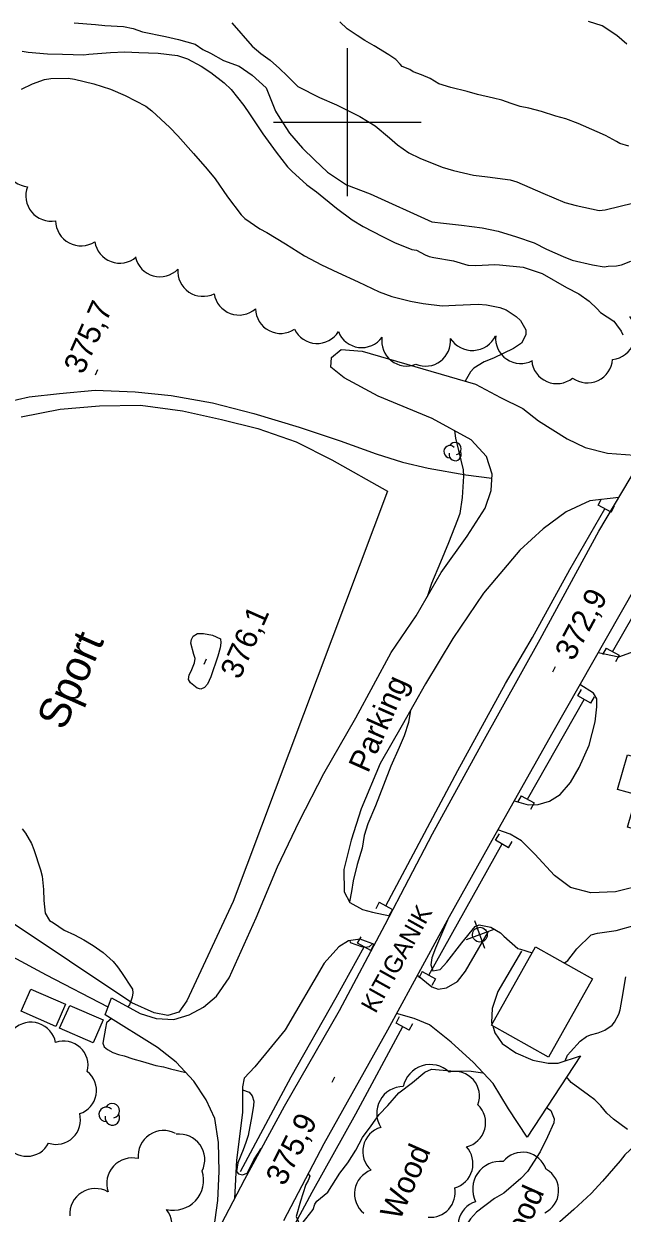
# Model space of a CAD drawing. Extents: x 287698 to 290158, y 5234163 to 5237182.
# Drawn here: x 288956.3 to 289037.2, y 5235052.5 to 5235213.3 of the extents above; entities that cross this region are included whole.
import ezdxf

# ---------------------------------------------------------------- set-up
doc = ezdxf.new("R2010")
doc.units = 0
for name, color, linetype in [('Niveau 1', 7, 'Continuous'), ('Niveau 19', 7, 'Continuous'), ('Niveau 2', 7, 'Continuous'), ('Niveau 21', 7, 'Continuous'), ('Niveau 22', 7, 'Continuous'), ('Niveau 26', 7, 'Continuous'), ('Niveau 3', 7, 'Continuous'), ('Niveau 31', 7, 'Continuous'), ('Niveau 36', 7, 'Continuous'), ('Niveau 4', 7, 'Continuous'), ('Niveau 44', 7, 'Continuous'), ('Niveau 52', 7, 'Continuous'), ('Niveau 56', 7, 'Continuous'), ('Niveau 61', 7, 'Continuous')]:
    doc.layers.add(name, color=color, linetype=linetype)

msp = doc.modelspace()

# ---------------------------------------------------------------- linework, layer by layer
at = {"layer": 'Niveau 1'}
for points in [[(288963.07, 5235213.41), (288965.96, 5235213.18), (288967.22, 5235213.04), (288969.75, 5235212.93), (288971.03, 5235212.65), (288972.3, 5235212.19), (288975.42, 5235211.56), (288977.17, 5235211.18), (288979.44, 5235210.52), (288980.48, 5235209.82), (288981.52, 5235209.33), (288983.28, 5235208.33), (288985.36, 5235207.55), (288987.12, 5235206.35), (288989.01, 5235204.65), (288990.3, 5235201.49), (288990.87, 5235200.52), (288992.18, 5235198.49), (288993.95, 5235196.46), (288995.56, 5235194.91), (288997.34, 5235193.21), (288999.9, 5235191.52), (289003.09, 5235190.31), (289011.44, 5235186.51), (289012.98, 5235186.34), (289015.45, 5235186.07), (289018.23, 5235185.72), (289020.4, 5235185.24), (289022.87, 5235184.47), (289025.25, 5235183.69), (289026.92, 5235182.8), (289029.2, 5235181.83), (289030.41, 5235181.34)], [(289030.41, 5235181.34), (289033.14, 5235180.69), (289034.7, 5235180.44), (289035.24, 5235180.53), (289036.37, 5235180.57), (289037.08, 5235180.71), (289038.34, 5235181.18)]]:
    msp.add_lwpolyline(points, dxfattribs=at)
at = {"layer": 'Niveau 19'}
for points in [[(289033.9, 5235128.27), (289036.72, 5235127.69), (289038.84, 5235128.47), (289041.36, 5235129.94), (289043.68, 5235132.29), (289045.59, 5235134.49), (289046.58, 5235136.53), (289046.89, 5235138.39), (289046.91, 5235140.49), (289046.53, 5235142.45), (289045.76, 5235144.17), (289043.96, 5235145.92)], [(289022.56, 5235108.22), (289024.47, 5235107.67), (289025.8, 5235107.72), (289027.35, 5235108.18), (289028.79, 5235109.08), (289030.16, 5235110.69), (289031.33, 5235112.72), (289032.68, 5235115.75), (289033.52, 5235118.91), (289033.72, 5235120.95), (289033.74, 5235122.01), (289033.29, 5235122.8), (289031.44, 5235123.96)], [(289043.52, 5235103.06), (289041.97, 5235098.17), (289040.27, 5235096.93), (289036.27, 5235095.9), (289032.9, 5235095.77), (289030.17, 5235096.53), (289028.01, 5235098.13), (289025.33, 5235101), (289023.56, 5235102.84), (289022.01, 5235103.7), (289020.36, 5235104.31)], [(289009.49, 5235084.65), (289011.42, 5235083.06), (289012.3, 5235082.75), (289013.39, 5235082.94), (289014.9, 5235083.79), (289015.98, 5235085.18), (289019.08, 5235090.55)], [(289023.55, 5235087.89), (289020.33, 5235082.43), (289019.56, 5235080.17), (289019.51, 5235078.27), (289019.58, 5235078.05)], [(289024.29, 5235062.76), (289021.78, 5235066.6), (289019.7, 5235070.01), (289017.06, 5235072.85), (289014.02, 5235075.58), (289011.09, 5235077.96), (289009.02, 5235078.78), (289006.65, 5235079.45)], [(289019.65, 5235077.82), (289019.96, 5235076.87), (289020.94, 5235075.42), (289022.77, 5235074.14), (289025.09, 5235073.18), (289027.15, 5235072.76), (289028.51, 5235072.76), (289031.52, 5235073.77), (289024.29, 5235062.76)]]:
    msp.add_lwpolyline(points, dxfattribs=at)
at = {"layer": 'Niveau 2'}
for points in [[(288984.38, 5235213.4), (288987.15, 5235210.26), (288988.3, 5235209.25), (288989.55, 5235208.35), (288990.81, 5235207.25), (288991.86, 5235206.24), (288993.31, 5235204.83), (288996.24, 5235203.33), (288998.55, 5235202.31), (289001.68, 5235200.74), (289003.75, 5235199.48), (289005.72, 5235197.89), (289006.78, 5235196.9), (289008.32, 5235195.82), (289009.79, 5235195.12), (289012.83, 5235193.88), (289014.36, 5235193.45), (289017.06, 5235192.84), (289018.97, 5235192.59), (289022.03, 5235192.2), (289022.93, 5235191.91), (289026.45, 5235190.37), (289029.42, 5235189.14), (289030.94, 5235188.7), (289034.06, 5235188.03), (289034.85, 5235188.12), (289038.71, 5235189.08)], [(289037.78, 5235210.51), (289036.42, 5235211.71), (289034.45, 5235213.01), (289032.59, 5235213.59)], [(288956.04, 5235209.58), (288956.84, 5235209.46), (288959.46, 5235209.24), (288961.52, 5235209.2), (288964.38, 5235209.1), (288965.07, 5235209.16), (288967.99, 5235209.41), (288969.94, 5235209.48), (288971.82, 5235209.41), (288974.41, 5235209.31), (288977.03, 5235209.02), (288978.38, 5235208.53), (288980.23, 5235207.55), (288981.54, 5235206.72), (288983.36, 5235205.29), (288984.29, 5235204.39), (288986.03, 5235202.24), (288986.79, 5235201.12), (288988.58, 5235198.42), (288990.37, 5235195.94), (288991.91, 5235193.95), (288992.51, 5235193.36), (288994.52, 5235191.52), (288995.82, 5235190.56), (288998.52, 5235188.36), (289000.64, 5235186.8), (289002.13, 5235185.89), (289004.74, 5235184.55), (289006.4, 5235183.72)], [(288955.95, 5235204.46), (288957.46, 5235205.19), (288959.06, 5235205.75)], [(288959.06, 5235205.75), (288959.9, 5235205.88), (288962.27, 5235205.93), (288963.11, 5235205.79), (288965.74, 5235205.17), (288967.98, 5235204.43), (288969.98, 5235203.61), (288972.75, 5235202.17), (288973.59, 5235201.54), (288976.03, 5235199.25), (288977.09, 5235198.13), (288979.22, 5235195.74), (288981.04, 5235193.62), (288982.12, 5235192.32)], [(288982.12, 5235192.32), (288983.82, 5235189.87), (288985.67, 5235187.44), (288986.15, 5235186.96), (288988.18, 5235185.58), (288989.14, 5235185.06), (288991.65, 5235183.53), (288994.21, 5235181.91), (288996.51, 5235180.68), (288998.73, 5235179.64), (289001.45, 5235178.38), (289004.3, 5235177.04), (289006.03, 5235176.41), (289008.54, 5235175.78), (289010.27, 5235175.45), (289012.83, 5235175.16), (289014.63, 5235175.26), (289017.71, 5235175.36), (289018.81, 5235175.31), (289020.62, 5235174.92), (289021.46, 5235174.59), (289022.81, 5235173.73), (289023.39, 5235173.17), (289024.13, 5235171.93), (289024.12, 5235171.21), (289023.54, 5235170.1), (289022.46, 5235169.39), (289019.77, 5235168.06), (289018.5, 5235167.59), (289017.11, 5235166.74), (289016.64, 5235166.22), (289015.92, 5235164.98)], [(289006.4, 5235183.72), (289008.74, 5235182.79), (289009.35, 5235182.69), (289010.52, 5235182.03), (289011.07, 5235181.81), (289011.7, 5235181.7), (289014.35, 5235181.23), (289016.29, 5235180.66), (289016.29, 5235180.66)], [(289016.29, 5235180.66), (289016.39, 5235180.64), (289017.39, 5235180.6), (289019.95, 5235180.73), (289020.55, 5235180.7)], [(289020.55, 5235180.7), (289023.77, 5235180.38), (289026.36, 5235179.51), (289029.63, 5235177.62), (289031.3, 5235176.76), (289032.71, 5235175.77), (289033.79, 5235174.74), (289034.21, 5235174.25)], [(289034.21, 5235174.25), (289036.01, 5235173.07), (289036.41, 5235172.59), (289037.01, 5235171.72), (289037.23, 5235171.23)], [(289014.47, 5235158.29), (289014.61, 5235157.27), (289015.04, 5235155.6), (289015.67, 5235152.97), (289015.69, 5235152.11), (289015.54, 5235149.26), (289015.21, 5235147.09), (289014.91, 5235146.23), (289013.66, 5235143.09), (289012.6, 5235140.51), (289011.36, 5235137.61), (289010.8, 5235135.82)], [(288982.5, 5235127.77), (288981.54, 5235124.97), (288981.08, 5235123.98), (288980.71, 5235123.53), (288980.21, 5235123.32), (288979.72, 5235123.44), (288978.82, 5235124.19), (288978.52, 5235124.65), (288978.62, 5235125.24), (288978.91, 5235125.74), (288979.35, 5235126.88), (288979.44, 5235127.49), (288979.27, 5235128.03), (288978.85, 5235129.53), (288978.92, 5235130.06), (288979.16, 5235130.51), (288979.75, 5235130.83), (288980.54, 5235130.83), (288981.78, 5235130.61), (288982.85, 5235130.12), (288982.92, 5235129.58), (288982.8, 5235128.91), (288982.5, 5235127.77)], [(289008.55, 5235120.49), (289008.29, 5235118.81), (289007.68, 5235117.02), (289006.99, 5235115.44), (289005.88, 5235112.92), (289004.88, 5235110.35), (289003.83, 5235107.55), (289002.76, 5235105.11), (289002.29, 5235103.53), (289002, 5235101.84), (289001.31, 5235099.6), (289000.78, 5235097.42), (289000.58, 5235095.98), (289000.28, 5235094.59)], [(288956.04, 5235104.43), (288956.49, 5235103.84), (288957.32, 5235102.47), (288957.62, 5235101.65), (288958.54, 5235098.91), (288958.73, 5235098.04), (288958.94, 5235096.24), (288958.97, 5235094.77), (288959.17, 5235093.05), (288959.73, 5235092.06), (288960.28, 5235091.72), (288961.73, 5235090.75), (288963.12, 5235090.1), (288964.36, 5235089.43), (288965.63, 5235088.66), (288967.01, 5235087.73), (288968.36, 5235086.51), (288968.94, 5235085.8), (288969.47, 5235085), (288970.97, 5235082.78), (288971.02, 5235082.25), (288970.92, 5235081.7), (288970.56, 5235080.66), (288970.34, 5235080.36)], [(289013.54, 5235092.07), (289013.13, 5235091.15), (289011.9, 5235088.32), (289011.42, 5235087.01), (289011.31, 5235086.07), (289011.58, 5235085.26), (289012.57, 5235085.42), (289013.44, 5235086.4), (289015.49, 5235089.04), (289017.27, 5235091.25), (289017.83, 5235091.44), (289019.39, 5235091.16), (289020.7, 5235090.39), (289021.18, 5235089.91), (289023.07, 5235088.26), (289023.39, 5235088.15), (289025.01, 5235087.69)], [(289029.34, 5235086.34), (289029.82, 5235086.62), (289031.02, 5235088.21), (289032.97, 5235090.1), (289033.83, 5235090.35), (289036.36, 5235090.7), (289038.92, 5235091.4)], [(289000.32, 5235089.32), (289000.4, 5235089.06), (289001.9, 5235088.52), (289002.41, 5235088.45), (289003, 5235088.55), (289003.39, 5235088.9)], [(289029.19, 5235086.38), (289029.34, 5235086.34)], [(289029.43, 5235073.07), (289029.77, 5235073.83), (289030.17, 5235074.3), (289031.46, 5235075.72), (289032.35, 5235076.38), (289032.86, 5235076.61), (289033.9, 5235076.87), (289034.81, 5235077.22), (289035.79, 5235077.9), (289036.1, 5235078.31), (289036.72, 5235079.38), (289036.88, 5235079.98), (289037.15, 5235081.52), (289037.67, 5235084.45)], [(288968.1, 5235078.78), (288967.44, 5235078.21), (288967.29, 5235077.48), (288966.96, 5235075.47), (288967.15, 5235074.95), (288967.58, 5235074.61), (288968.3, 5235074.22), (288969.06, 5235073.92), (288969.82, 5235073.73), (288970.99, 5235073.34), (288972.33, 5235072.98), (288974.12, 5235072.44), (288975.17, 5235072.26), (288976.08, 5235072.01), (288978.16, 5235071.5)], [(288997.35, 5235055.31), (288999.01, 5235057.9), (289000.08, 5235059.28), (289001.16, 5235061), (289002.06, 5235062.72), (289003.22, 5235064.27), (289004.3, 5235065.81), (289005.47, 5235067.03), (289006.96, 5235068.76), (289008.81, 5235070.15), (289010.48, 5235071.55), (289011.37, 5235071.93), (289014, 5235071.74), (289016.74, 5235071.67), (289018.34, 5235071.47)], [(289035.98, 5235065.18), (289035.07, 5235066.01), (289034.29, 5235067), (289033.48, 5235067.81), (289032.6, 5235068.45), (289030.28, 5235070.16), (289029.63, 5235070.89)], [(288985.85, 5235069.17), (288986.72, 5235068.82), (288987.14, 5235068.32), (288987.38, 5235067.6), (288987.33, 5235067.05), (288987.08, 5235065.63), (288986.59, 5235062.99), (288986.3, 5235062.03), (288985.92, 5235061.04), (288985.18, 5235059.28), (288985.01, 5235058.12), (288985.29, 5235057.78), (288985.84, 5235057.68), (288986.46, 5235057.88), (288986.83, 5235058.56), (288987.36, 5235059.67), (288987.93, 5235060.6), (288988.29, 5235061.23), (288988.43, 5235061.32)], [(289051.27, 5235069.47), (289050.2, 5235069.09), (289049.08, 5235068.49), (289046.69, 5235067.28), (289044.08, 5235065.89), (289042.98, 5235065.14), (289040.84, 5235063.5), (289039.7, 5235062.38), (289037.52, 5235060.36), (289036.88, 5235059.56), (289034.51, 5235056.79), (289032.96, 5235055.15), (289030.6, 5235052.99), (289028.71, 5235051.3), (289027.41, 5235049.85), (289026.16, 5235047.51), (289025.26, 5235045.26), (289024.15, 5235043.09)], [(289026.93, 5235066.78), (289027.5, 5235066.36), (289027.97, 5235065.24), (289027.91, 5235064.67), (289027.08, 5235062.78), (289026.05, 5235060.79), (289024.34, 5235058.1), (289023.47, 5235057.16), (289021.17, 5235055.2), (289019.91, 5235054.46), (289017.46, 5235052.62), (289016.65, 5235051.69), (289015.08, 5235049.37), (289013.65, 5235047.48), (289013.42, 5235047.24)], [(289037.87, 5235063.81), (289035.98, 5235065.18)], [(288994.71, 5235057.81), (288994.92, 5235057.5), (288994.72, 5235056.91), (288994.39, 5235056.34), (288993.97, 5235055.07), (288993.65, 5235054.09), (288993.07, 5235052.04), (288993.51, 5235051.07), (288994.04, 5235051.24), (288994.37, 5235051.69), (288995.38, 5235052.97), (288995.63, 5235053.68), (288995.89, 5235054.12), (288997.35, 5235055.31), (288997.35, 5235055.31)]]:
    msp.add_lwpolyline(points, dxfattribs=at)
at = {"layer": 'Niveau 21'}
for points in [[(288981.43, 5235048.03), (288986.14, 5235057.09), (288991.49, 5235066.95), (288998.93, 5235079.89), (289005.12, 5235091.51), (289011.53, 5235103.77), (289018.31, 5235116.18), (289026.06, 5235130.08), (289033.98, 5235144.69), (289040.35, 5235155.39), (289044.42, 5235162.91), (289047.24, 5235168.89), (289048.78, 5235173.7), (289050.28, 5235179.57), (289051.37, 5235185.73), (289052.07, 5235192.35), (289051.99, 5235199.15), (289051.63, 5235204.01), (289051.01, 5235210.21), (289049.81, 5235216.29)], [(289115.65, 5235156.77), (289098.8, 5235160.37), (289092.69, 5235161.67), (289081.25, 5235164.66), (289075.01, 5235166.45), (289066.57, 5235168.08), (289061.37, 5235167.86), (289057.73, 5235166.83), (289055.3, 5235165.11), (289053.7, 5235162.94), (289051.44, 5235159.21), (289044.18, 5235146.3), (289036.84, 5235133.44), (289027.77, 5235117.51), (289019.96, 5235103.59), (289013.78, 5235092.52), (289005.44, 5235077.23), (288996.82, 5235061.84), (288991.37, 5235051.45)]]:
    msp.add_lwpolyline(points, dxfattribs=at)
at = {"layer": 'Niveau 22'}
for points in [[(288952.2, 5235161.76), (288957.01, 5235162.84), (288961.09, 5235163.3), (288965.92, 5235163.77), (288971.34, 5235163.52), (288976.17, 5235163.04), (288981.76, 5235162.03), (288987.37, 5235160.58), (288993.51, 5235158.76), (288999.05, 5235156.89), (289003.88, 5235155.13), (289007.46, 5235154.03), (289010.91, 5235153.2), (289016.03, 5235152.31), (289019.55, 5235151.84)], [(288967.65, 5235080.31), (288959.32, 5235084.65), (288950.11, 5235089.63)]]:
    msp.add_lwpolyline(points, dxfattribs=at)
at = {"layer": 'Niveau 26'}
for p, q in [((289033.89, 5235148.2), (289034.36, 5235149.08)), ((289035.67, 5235147.25), (289033.89, 5235148.2)), ((289035.67, 5235147.25), (289036.14, 5235148.13)), ((289034.98, 5235128.87), (289034.5, 5235128)), ((289034.98, 5235128.87), (289036.75, 5235127.9)), ((289036.75, 5235127.9), (289036.27, 5235127.02)), ((289031.16, 5235122.43), (289031.65, 5235123.3)), ((289032.91, 5235121.42), (289031.16, 5235122.43)), ((289032.91, 5235121.42), (289033.41, 5235122.29)), ((289023.48, 5235108.91), (289023, 5235108.04)), ((289023.48, 5235108.91), (289025.25, 5235107.94)), ((289025.25, 5235107.94), (289024.77, 5235107.06)), ((289020.04, 5235102.91), (289020.55, 5235103.77)), ((289021.78, 5235101.88), (289020.04, 5235102.91)), ((289021.78, 5235101.88), (289022.29, 5235102.74)), ((289004.32, 5235094.52), (289003.84, 5235093.64)), ((289004.32, 5235094.52), (289006.1, 5235093.55)), ((289006.1, 5235093.55), (289005.62, 5235092.67)), ((289001.39, 5235088.96), (289001.86, 5235089.84)), ((289003.17, 5235088.01), (289001.39, 5235088.96)), ((289003.17, 5235088.01), (289003.64, 5235088.89)), ((289010.13, 5235085.13), (289009.65, 5235084.25)), ((289010.13, 5235085.13), (289011.91, 5235084.16)), ((289011.91, 5235084.16), (289011.43, 5235083.28)), ((289006.59, 5235078.18), (289007.05, 5235079.07)), ((289008.38, 5235077.24), (289006.59, 5235078.18)), ((289008.38, 5235077.24), (289008.84, 5235078.13))]:
    msp.add_line(p, q, dxfattribs=at)
at = {"layer": 'Niveau 3'}
for p, q in [((288965.96, 5235165.82), (288966.28, 5235166.55)), ((288980.65, 5235126.7), (288980.97, 5235127.43)), ((289027.76, 5235125.68), (289028.14, 5235126.38)), ((288997.96, 5235070.21), (288998.32, 5235070.92))]:
    msp.add_line(p, q, dxfattribs=at)
at = {"layer": 'Niveau 31'}
for points in [[(289048.88, 5235112.48), (289046, 5235102.36), (289037.88, 5235104.67), (289039.12, 5235109.05), (289036.54, 5235109.78), (289037.87, 5235114.44), (289040.89, 5235113.58), (289041.2, 5235114.66)], [(289033.14, 5235084.16), (289027.19, 5235073.59), (289019.5, 5235077.91), (289025.45, 5235088.48)]]:
    msp.add_lwpolyline(points, close=True, dxfattribs=at)
at = {"layer": 'Niveau 36'}
for p, q in [((289018.61, 5235088.25), (289017.24, 5235092)), ((289019.8, 5235090.81), (289016.05, 5235089.44))]:
    msp.add_line(p, q, dxfattribs=at)
msp.add_ellipse((289017.92, 5235090.13), major_axis=(-0.907, 0.42), ratio=0.999982, dxfattribs=at)
at = {"layer": 'Niveau 4'}
for points in [[(289006.57, 5235208.45), (289005.62, 5235209.09), (289003.64, 5235210.29), (289002.35, 5235211.05), (289001.31, 5235211.7), (288999.99, 5235212.62), (288999, 5235213.57)], [(289038.06, 5235196.76), (289036.82, 5235197.1), (289036.38, 5235197.36), (289034.89, 5235198.17), (289033.76, 5235198.66), (289031.22, 5235199.82), (289029.52, 5235200.42), (289028.18, 5235200.78), (289026.24, 5235201.41), (289024.54, 5235201.89), (289023.36, 5235202.12), (289022.15, 5235202.49), (289020.91, 5235202.94), (289019.74, 5235203.24), (289017.6, 5235203.74), (289016.21, 5235204.15), (289014, 5235204.66), (289012.37, 5235205.19), (289011.19, 5235205.87), (289010.01, 5235206.4), (289008.88, 5235206.8), (289008.45, 5235207.12), (289007.4, 5235207.53), (289007.13, 5235207.82), (289006.57, 5235208.45)], [(289005.2, 5235094.04), (289014.94, 5235112.34), (289021.38, 5235124.08), (289025.04, 5235130.32), (289030.07, 5235139.51), (289034.79, 5235147.72)], [(289035.86, 5235128.39), (289044.58, 5235143.61)], [(289024.36, 5235108.43), (289032.04, 5235121.92)], [(289011.01, 5235084.65), (289020.92, 5235102.39)], [(288985.58, 5235058.1), (288992.41, 5235070.93), (288998.5, 5235081.65), (289002.29, 5235088.48)], [(288988.36, 5235042.48), (288995.26, 5235055.33), (289001.17, 5235065.91), (289007.49, 5235077.71)]]:
    msp.add_lwpolyline(points, dxfattribs=at)
at = {"layer": 'Niveau 44'}
for centre, radius, start, end in [((288957.09, 5235194.64), 3.4, 142.6893, 264.7461), ((288959.94, 5235190.01), 3.4, 158.4825, 280.4625), ((289013.87, 5235155.44), 0.821, 44.1154, 269.804), ((289014.58, 5235155.03), 0.821, 166.9369, 29.6212), ((289014.58, 5235155.85), 0.821, 282.2692, 149.7263), ((288957.22, 5235074.89), 3.4, 11.0498, 132.6298), ((289014.53, 5235068.3), 3.34, 339.5032, 103.2145), ((288967.4, 5235065.84), 0.981, 44.1154, 269.804), ((288968.24, 5235066.33), 0.981, 282.2692, 149.7263), ((288968.24, 5235065.35), 0.981, 166.9369, 29.6212), ((288977.27, 5235059.71), 3.46, 333.8073, 96.8671), ((289013.59, 5235059.16), 3.4, 285.9391, 42.4043), ((288970.95, 5235056.47), 3.47, 76.7851, 198.4261)]:
    msp.add_arc(centre, radius, start, end, dxfattribs=at)
for centre, major_axis, ratio, start_param, end_param in [((288964.01, 5235186.72), (-1.85, -2.92), 0.999271, 5.294303, 7.421013), ((288969.22, 5235184.3), (2.93, -1.7), 0.996106, 3.810176, 5.959505), ((288974.66, 5235182.46), (3.26, -0.9), 0.995912, 3.637144, 5.787634), ((288980.48, 5235179.83), (-1.91, -2.81), 0.999795, 5.220332, 7.344567), ((288985.36, 5235177.32), (-1.18, -3.2), 0.999949, 5.219944, 7.348286), ((288990.96, 5235174.78), (2.99, -1.55), 0.99595, 3.632848, 5.79193), ((289035.41, 5235171.46), (3.33, -1.34), 0.999386, 5.217818, 7.346064), ((288995.92, 5235173.43), (3.37, -0.19), 0.998079, 3.634262, 5.790516), ((289001.94, 5235172.87), (2.78, -1.91), 0.997017, 4.108532, 6.267337), ((289008.01, 5235170.38), (2.15, -2.6), 0.994699, 3.864637, 5.974036), ((289010.57, 5235170.38), (0.29, 3.37), 0.999462, 2.831726, 4.908219), ((289016.89, 5235172.64), (0.2, -3.51), 0.999995, 5.221581, 7.345575), ((289023.45, 5235170.76), (2.82, -1.91), 0.998442, 3.634834, 5.789944), ((289028.32, 5235168.04), (3.13, -1.34), 0.998445, 3.634681, 5.790097), ((289032.45, 5235168.14), (1.44, -3.09), 0.999994, 5.220226, 7.348211), ((288961.66, 5235072.44), (2.84, 1.67), 0.999412, 5.504931, 7.661446), ((288962.81, 5235069.06), (-0.48, 3.25), 0.999069, 3.307386, 5.467002), ((289011.22, 5235068.84), (-1.13, 3.55), 0.999995, 5.218473, 7.34326), ((289007.57, 5235065.98), (-3.15, 1.75), 0.999995, 5.219468, 7.348908), ((289015.35, 5235064.71), (3.31, -0.46), 0.99877, 5.076047, 7.232429), ((288960.64, 5235065.07), (2.83, 1.69), 0.998897, 3.858528, 6.010461), ((288975.17, 5235060.2), (-2.86, -1.93), 0.999985, 3.632342, 5.792436), ((289005.48, 5235060.81), (2.51, -2.29), 0.999983, 2.595286, 4.718576), ((288956.69, 5235063.45), (3.29, 0.05), 0.999736, 3.63136, 5.793418), ((289023.7, 5235057.37), (-3.29, 0.6), 0.999211, 3.63469, 5.790088), ((289020.72, 5235055.7), (-2.8, 2.54), 0.999803, 5.351631, 7.477723), ((288976.52, 5235056.92), (2.97, -2.75), 0.999984, 5.217338, 7.344866), ((289004.32, 5235055.1), (-3.32, 0.55), 0.999977, 5.21749, 7.344975), ((289025.23, 5235055.51), (0.14, 3.34), 0.999936, 3.634324, 5.790454), ((288965.96, 5235052.31), (0.16, -3.49), 0.999984, 2.592628, 4.722688), ((289011.23, 5235055.26), (1.85, 2.79), 0.999984, 3.634542, 5.491009), ((289018.32, 5235050.84), (-3.13, 1.17), 0.997511, 5.368714, 7.52601), ((288972.74, 5235050.79), (3.28, -1.4), 0.999995, 5.218637, 7.350511)]:
    msp.add_ellipse(centre, major_axis=major_axis, ratio=ratio, start_param=start_param, end_param=end_param, dxfattribs=at)
at = {"layer": 'Niveau 52'}
for points in [[(288984.02, 5235084.29), (288987.69, 5235092.42), (288990.55, 5235099.31), (288993.55, 5235105.5), (288996.83, 5235111.91), (289001.13, 5235119.45), (289005.92, 5235128.3), (289009.31, 5235133.24), (289012.7, 5235139.1), (289016.2, 5235143.99), (289018.64, 5235147.8), (289019.45, 5235150.2), (289019.59, 5235152.41), (289018.8, 5235154.8), (289016.75, 5235157.03), (289011.49, 5235159.93), (289004.18, 5235162.92), (288999.57, 5235165.44), (288997.77, 5235166.88), (288997.86, 5235168.18), (288999.19, 5235169.27), (289002.01, 5235169.01), (289017.35, 5235164.56), (289020.7, 5235162.75), (289023.71, 5235161.25), (289025.83, 5235159.59), (289029.73, 5235157.16), (289032.15, 5235156.02), (289035.16, 5235155.25), (289040.03, 5235154.85)], [(289036.7, 5235149.26), (289032.78, 5235148.78), (289029.57, 5235147.28), (289026.47, 5235145), (289023.3, 5235142.11), (289018.42, 5235136.31), (289014.25, 5235130.18), (289010.57, 5235124.04), (289007.41, 5235118.47), (289004.43, 5235113.29), (289001.88, 5235107.14), (289000.51, 5235102.93), (288999.53, 5235098.96), (288999.56, 5235095.93), (289000.34, 5235094.49), (289002.04, 5235093.52), (289003.4, 5235093.16), (289005.73, 5235092.68)], [(289003.67, 5235088.79), (289001.72, 5235089.52), (289000.18, 5235089.3), (288998.84, 5235088.48), (288996.88, 5235086.29), (288991.6, 5235077.27), (288987.51, 5235072.26), (288986.06, 5235070.73), (288985.85, 5235069.57), (288985.85, 5235066.1), (288985.02, 5235059.64), (288984.77, 5235054.46)], [(288968.13, 5235081.57), (288972, 5235079.45), (288974.16, 5235078.78), (288976.57, 5235078.66), (288978.61, 5235079.27), (288980.56, 5235080.31), (288982.33, 5235081.81), (288984.02, 5235084.29)], [(288967.26, 5235079.31), (288968.13, 5235081.57)], [(288981.74, 5235048.64), (288982.49, 5235054.18), (288982.68, 5235058.13), (288982.58, 5235062.04), (288982.09, 5235065.28), (288980.9, 5235067.82), (288979.25, 5235070.33), (288976.87, 5235072.88), (288974.32, 5235074.87), (288967.26, 5235079.31)]]:
    msp.add_lwpolyline(points, dxfattribs=at)
at = {"layer": 'Niveau 56'}
for points in [[(288955.89, 5235160.14), (288961.17, 5235161.19), (288966.51, 5235161.65), (288972.05, 5235161.73), (288977.74, 5235160.95), (288983, 5235159.78), (288987.91, 5235158.59), (288993.09, 5235156.75), (288997.92, 5235154.33), (289005.44, 5235150.1), (288984.56, 5235094.6), (288978.3, 5235081.17), (288977.22, 5235079.65), (288975.72, 5235079.22), (288973.87, 5235079.55), (288970.86, 5235080.91), (288912.12, 5235120.17)], [(288960.58, 5235077.72), (288955.89, 5235079.78), (288957.21, 5235082.78), (288961.9, 5235080.72), (288960.58, 5235077.72)], [(288965.65, 5235075.5), (288961.11, 5235077.47), (288962.47, 5235080.57), (288967.01, 5235078.6), (288965.65, 5235075.5)]]:
    msp.add_lwpolyline(points, dxfattribs=at)
at = {"layer": 'Niveau 61'}
for points in [[(289000, 5235210), (289000, 5235200), (289000, 5235190)], [(288990, 5235200), (289000, 5235200), (289010, 5235200)]]:
    msp.add_lwpolyline(points, dxfattribs=at)

# ---------------------------------------------------------------- texts
at = {"layer": 'Niveau 21'}
msp.add_text('KITIGANIK', height=2.4, rotation=60.8269, dxfattribs=at).set_placement((289003.82, 5235079.37))
at = {"layer": 'Niveau 3'}
for s, rotation, p in [('375,7', 66.1217, (288964.28, 5235165.75)), ('372,9', 61.8481, (289030.54, 5235127)), ('376,1', 66.1217, (288985.45, 5235124.51)), ('375,9', 63.1181, (288991.49, 5235056.02))]:
    msp.add_text(s, height=3, rotation=rotation, dxfattribs=at).set_placement(p)
at = {"layer": 'Niveau 44'}
for p in [(289007.08, 5235051.35), (289022.44, 5235045.76)]:
    msp.add_text('Wood', height=3, rotation=66.1217, dxfattribs=at).set_placement(p)
at = {"layer": 'Niveau 52'}
msp.add_text('Parking', height=3, rotation=66.1217, dxfattribs=at).set_placement((289002.8, 5235111.87))
at = {"layer": 'Niveau 56'}
msp.add_text('Sport', height=4.2, rotation=66.1217, dxfattribs=at).set_placement((288961.73, 5235117.61))

doc.saveas('drawing.dxf')
